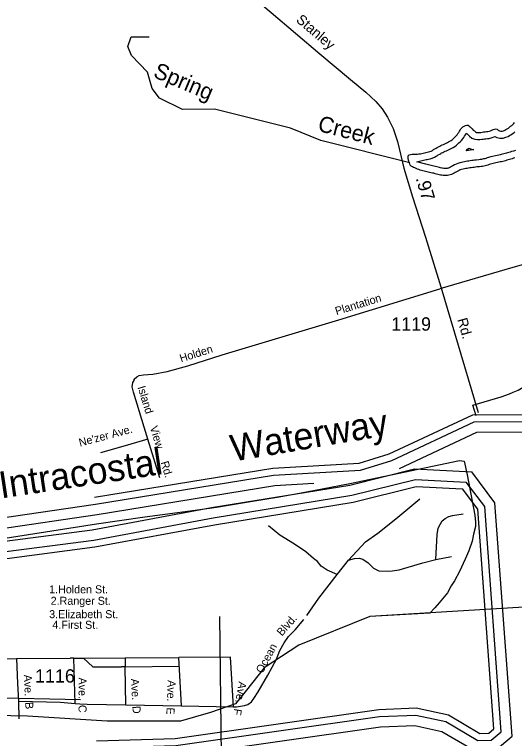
# Model space of a CAD drawing. Extents: x 2104537 to 2336408, y 34176 to 229611.
# Drawn here: x 2226902 to 2231581, y 60385 to 67166 of the extents above; entities that cross this region are included whole.
import ezdxf

# ---------------------------------------------------------------- set-up
doc = ezdxf.new("R2010")
doc.units = 0
for name, color, linetype in [('Exist Boundary Political City Limit New', 7, 'Continuous'), ('Exist Boundary Political CountyLine', 7, 'Continuous'), ('Exist Hydrographic Buffer Line', 7, 'Continuous'), ('Exist Hydrographic Creek Single Shore', 7, 'Continuous'), ('Exist Hydrographic Intracoastal Waterway Label', 7, 'Continuous'), ('Exist Hydrographic Lake Shore', 7, 'Continuous'), ('Exist Hydrographic River Shore', 7, 'Continuous'), ('Exist Road Non-System Type 51', 7, 'Continuous'), ('Exist Road Non-System Type 51 Label', 7, 'Continuous'), ('Exist Road Secondary Mileage Hundredths English Label', 7, 'Continuous'), ('Exist Road Secondary Type 51 Attributed', 7, 'Continuous'), ('Exist Road Secondary Type 51 Label', 7, 'Continuous'), ('Exist Road Secondary Type 51 Number Label', 7, 'Continuous'), ('Map Preparation Boundary City Limit Buffer Line', 7, 'Continuous'), ('Map Preparation Longitude Latitude Lines', 7, 'Continuous'), ('Old_Level_32', 7, 'Continuous')]:
    doc.layers.add(name, color=color, linetype=linetype)

msp = doc.modelspace()

# ---------------------------------------------------------------- linework, layer by layer
at = {"layer": 'Exist Boundary Political City Limit New'}
msp.add_lwpolyline([(2226136, 62154.2), (2227671.2, 62396.4), (2228121.2, 62459.8), (2228429.2, 62502.5), (2228615.2, 62526.7), (2228791.2, 62551.1), (2229129, 62607.4), (2229361.2, 62646.2), (2229569.8, 62682.5), (2229781.2, 62722.1), (2230041, 62773.5), (2231065, 62987.4), (2231110, 62983.4), (2231137.2, 62853.4), (2231208.8, 62475.6), (2231215.5, 62411.7), (2231215.8, 62369.7), (2231198.5, 62297.5), (2231185, 62233.5), (2231153.8, 62143.1), (2231120.5, 62065), (2231065.5, 61948.5), (2231018.2, 61862), (2230988.8, 61815.7), (2230953.2, 61749.4), (2230921.5, 61711.2), (2230876.2, 61656.9), (2230836.5, 61608.5), (2230787.5, 61560.4), (2230228, 61526.4), (2229563.5, 61258.1), (2229237.2, 61048.1), (2229074, 60838.1), (2228969.2, 60709.8), (2228736, 60628.1), (2228456.2, 60546.5), (2228153.2, 60546.5), (2227768.8, 60546.5), (2227022.8, 60593.1), (2225938.8, 60616.5)], dxfattribs=at)
at = {"layer": 'Exist Boundary Political CountyLine'}
msp.add_lwpolyline([(2232325.9, 60908.1), (2232209.3, 61269.7), (2232232.6, 61433), (2232337.5, 61654.7), (2230227.9, 61526.4), (2229563.6, 61258.1), (2229237.2, 61048.1), (2229074.1, 60838.1), (2228969.2, 60709.8), (2228736.1, 60628.1), (2228456.3, 60546.5), (2228153.3, 60546.5), (2227768.7, 60546.5), (2227022.7, 60593.1), (2225938.8, 60616.5), (2224691.7, 60558.1), (2224516.8, 60488.1), (2224446.9, 60488.1), (2224400.3, 60593.1), (2224260.4, 60593.1), (2223479.5, 60441.5)], dxfattribs=at)
at = {"layer": 'Exist Hydrographic Buffer Line'}
for p, q in [((2226694.9, 62437.8), (2227661.9, 62580.7)), ((2226710.7, 62340.6), (2227677, 62483.4))]:
    msp.add_line(p, q, dxfattribs=at)
for points in [[(2230668.6, 65785.9), (2230753.9, 65806), (2230765.2, 65808.6), (2230777.8, 65811), (2230792.8, 65814.4), (2230811.6, 65819), (2230832.1, 65828.2), (2230848.9, 65838), (2230859.2, 65845.5), (2230867.5, 65850), (2230880.9, 65857.5), (2230891.8, 65864.6), (2230899, 65868.5), (2230909.6, 65873.3), (2230921.2, 65879), (2230932.8, 65884.2), (2230944.7, 65889.8), (2230956.6, 65895.2), (2230970.5, 65901.8), (2230982.1, 65908), (2230994, 65913.5), (2231007.9, 65921.1), (2231023.8, 65930), (2231039.8, 65942.4), (2231052, 65953.3), (2231061.7, 65962.4), (2231073.1, 65973), (2231084.9, 65985.5), (2231097.1, 66000), (2231106.4, 66014), (2231114, 66025.6), (2231121.5, 66037.1), (2231128.6, 66049), (2231132.1, 66054.6), (2231139.4, 66047.5), (2231150, 66036.2), (2231161.4, 66026.4), (2231180.4, 66008.5), (2231211.2, 65997.5), (2231236.4, 65993.9), (2231257.7, 65994.6), (2231275.7, 65996.4), (2231288.9, 65998.8), (2231299.4, 66000), (2231314, 66001.5), (2231327.3, 66003.6), (2231342.9, 66005.3), (2231361.8, 66009.9), (2231380.1, 66015.7), (2231396, 66022.9), (2231398, 66023.8), (2231414.4, 66013.7), (2231445, 66007.1), (2231475.4, 66006.6), (2231501.4, 66015.2), (2231520.6, 66023.8), (2231534.8, 66032.7), (2231546.2, 66039.1), (2231560.8, 66048.5), (2231573.5, 66058), (2231584.5, 66066.3)], [(2231591.6, 65890.2), (2231571.7, 65886.6), (2231553.2, 65882.1), (2231539.5, 65876.9), (2231528.7, 65873.7), (2231516.4, 65869.7), (2231505.8, 65866.7), (2231492.3, 65863.4), (2231479.9, 65859.5), (2231469.6, 65857), (2231456.7, 65854), (2231446.1, 65851.5), (2231433.6, 65849.4), (2231418.5, 65845.9), (2231359.6, 65832)], [(2231359.6, 65832), (2231325.3, 65821.8), (2231312.7, 65817.8), (2231302.7, 65814.8), (2231291.4, 65812.2), (2231280.5, 65809.6), (2231271.7, 65808), (2231260.8, 65806.8), (2231248, 65805.4), (2231221.7, 65802.6), (2231207.3, 65801.1), (2231194.1, 65799), (2231180.5, 65797.5), (2231165.7, 65794.9), (2231155.2, 65793.2), (2231141.3, 65791.7), (2231126.7, 65789), (2231112.3, 65786.7), (2231097.1, 65783.2), (2231084.3, 65780.1), (2231068.9, 65776.5), (2231051.9, 65771), (2231036.6, 65765), (2231020.9, 65758), (2231004.9, 65749.2), (2230991.7, 65740.7), (2230982.5, 65734.8), (2230977, 65731.7), (2230969.6, 65728.8), (2230962.6, 65726.3), (2230957.8, 65725.4), (2230950, 65724.5), (2230938.6, 65724.2), (2230929.3, 65723.7), (2230920.2, 65724.5), (2230908.8, 65725.3), (2230900.8, 65726.5), (2230889.5, 65729), (2230878.7, 65731.2), (2230867.8, 65734.1), (2230855.2, 65737.6), (2230841, 65741.6), (2230825.9, 65745), (2230813.1, 65747.5), (2230802.7, 65749.8), (2230789.1, 65753.6), (2230776.2, 65756.1), (2230764.6, 65759.4), (2230751.5, 65762.3), (2230668.6, 65785.9)], [(2227661.9, 62580.7), (2229326.5, 62852.4), (2230139.1, 62899.5), (2230433, 62989.5), (2231205.2, 63351), (2231720.5, 63353.9), (2232097.8, 63424.2), (2232575.3, 63342.7), (2233085, 63459.1), (2233298, 63560.2)], [(2230504.1, 62914.2), (2231227.3, 63252.7), (2231729.9, 63255.6), (2232098.6, 63324.2), (2232578.1, 63242.4), (2233117.4, 63365.6), (2233400.8, 63500.1)], [(2227629.6, 62340.7), (2228745, 62548.5), (2230039.3, 62759), (2230646.4, 62909.3), (2231180.3, 62882.8)], [(2227645, 62243.5), (2228761.9, 62451.5), (2230059.1, 62662.5), (2230656, 62810.3), (2231129.4, 62786.8)], [(2227670.4, 60298.6), (2228412, 60320.7), (2230318.2, 60592.5), (2230656.6, 60605), (2230938.1, 60544.2), (2231238.1, 60367.1), (2231364.2, 60369.7), (2231456.1, 60448.2), (2231302.4, 62557.1), (2231129.4, 62786.8)], [(2227677, 62483.4), (2229337.3, 62754.4), (2229703.7, 62775.7)], [(2226267.4, 62184.2), (2226811.3, 62233.1), (2227629.6, 62340.7)], [(2214158.8, 61040.6), (2215413.9, 61141.7), (2215579, 61124.1), (2215783.6, 61043.1), (2217191.1, 61087.3), (2217566.2, 61133.7), (2217802, 61082.7), (2221231.8, 61206.4), (2221671.7, 61249.3), (2222332.1, 61487.4), (2224136.2, 61933.9), (2225101.5, 62024.4), (2225742.6, 62038.3), (2226822.1, 62135.2), (2227645, 62243.5)]]:
    msp.add_lwpolyline(points, dxfattribs=at)
at = {"layer": 'Exist Hydrographic Creek Single Shore'}
for points in [[(2230602.6, 65775.1), (2229769.4, 65986.3), (2229485.4, 66100), (2228775.3, 66277.7), (2228475.3, 66276.9), (2228258.3, 66382.8), (2228190.3, 66472.7), (2228147.2, 66624.4), (2227996.3, 66781.5), (2227962.2, 66864.2), (2227995.3, 66955.4), (2228161.3, 66955.5)], [(2230589.5, 65802.2), (2230586.8, 65815.4), (2230585.5, 65828.5), (2230587.3, 65840.9), (2230596.7, 65849.6), (2230608.9, 65855.3), (2230622.1, 65857.3), (2230634.9, 65858.7), (2230648, 65858.5), (2230661.2, 65858.2), (2230674.3, 65858), (2230687.4, 65859.3), (2230700.3, 65861.7), (2230713.1, 65864.8), (2230725.9, 65866.8), (2230738.8, 65869.8), (2230751.7, 65872.9), (2230764.5, 65875.3), (2230777.7, 65878.3), (2230790.2, 65881.3), (2230802.1, 65886.7), (2230813.1, 65893), (2230824, 65901), (2230835.6, 65907.3), (2230846.9, 65913.7), (2230858.2, 65921), (2230869.8, 65927.4), (2230881.7, 65932.7), (2230893.3, 65938.4), (2230905.2, 65943.7), (2230917.2, 65949.4), (2230929.1, 65954.8), (2230941, 65960.4), (2230952.9, 65966.8), (2230964.5, 65972.1), (2230976.1, 65978.5), (2230987.4, 65984.8), (2230997.7, 65992.8), (2231007.7, 66001.8), (2231017.1, 66010.5), (2231026.8, 66019.5), (2231035.8, 66029.1), (2231044.5, 66039.5), (2231051.6, 66050.2), (2231059.1, 66061.5), (2231065.8, 66071.9), (2231072.6, 66083.2), (2231079.7, 66094.6), (2231088.4, 66104.2), (2231098.4, 66113.2), (2231109.4, 66119.6), (2231121.3, 66124.9), (2231134.2, 66128.9), (2231146.6, 66127.7), (2231157.6, 66120.3), (2231167.6, 66111.9), (2231177, 66102.5), (2231186.3, 66093.5), (2231195.6, 66083.5), (2231205.3, 66075.1), (2231215.3, 66065.7), (2231227, 66061.6), (2231240.1, 66059.7), (2231253.3, 66060.1), (2231266.4, 66061.4), (2231279.6, 66063.8), (2231292.4, 66065.2), (2231305.5, 66066.6), (2231318.7, 66068.6), (2231331.5, 66070), (2231344, 66073.1), (2231356.6, 66077.1), (2231368.5, 66082.4), (2231380.4, 66088.1), (2231393.3, 66092.8), (2231406.5, 66094.8), (2231417.9, 66091.3), (2231428.2, 66082.3), (2231439.2, 66075.5), (2231452.6, 66072.6), (2231465.4, 66072.4), (2231477.6, 66076.4), (2231489.5, 66081.8), (2231501.2, 66089.1), (2231512.4, 66095.4), (2231523.4, 66102.4), (2231534.1, 66110.4), (2231544.7, 66118.4), (2231555, 66126.4), (2231565, 66134.4), (2231574.1, 66144.1), (2231581.8, 66154.8)], [(2231395, 65772.9), (2231382.5, 65769.9), (2231369.6, 65766.8), (2231357.1, 65762.8), (2231344.6, 65759.1), (2231332, 65755.1), (2231319.5, 65751.4), (2231306.6, 65748.4), (2231294.1, 65745.3), (2231280.9, 65742.9), (2231267.8, 65741.6), (2231255, 65740.2), (2231241.8, 65738.8), (2231228.7, 65737.4), (2231215.8, 65736), (2231202.7, 65734), (2231189.9, 65732.6), (2231176.7, 65730.2), (2231163.9, 65728.1), (2231150.7, 65726.8), (2231137.9, 65724.4), (2231125, 65722.3), (2231112.2, 65719.3), (2231099.3, 65716.3), (2231086.5, 65713.2), (2231073.9, 65709.2), (2231062, 65704.5), (2231050.1, 65699.2), (2231038.5, 65692.8), (2231027.2, 65685.5), (2231016.3, 65678.5), (2231005, 65672.1), (2230992.8, 65667.5), (2230980.2, 65662.8), (2230967.4, 65660.4), (2230954.5, 65659), (2230941.4, 65658.6), (2230927.9, 65657.9), (2230914.8, 65659.1), (2230901.7, 65660), (2230889, 65661.9), (2230875.9, 65664.8), (2230863.5, 65667.3), (2230850.4, 65670.9), (2230837.7, 65674.4), (2230825, 65677.9), (2230812.3, 65680.8), (2230799.5, 65683.3), (2230786.8, 65686.2), (2230774, 65689.7), (2230761, 65692.3), (2230748.6, 65695.8), (2230735.5, 65698.7), (2230723.1, 65702.2), (2230710, 65704.7), (2230697.3, 65708.2), (2230684.9, 65712.8), (2230672.5, 65716.9), (2230660.5, 65722.1), (2230648.8, 65728.2), (2230637.1, 65734), (2230625.4, 65740.1), (2230613.4, 65745.3), (2230605.4, 65755.3), (2230601.3, 65767.5), (2230596.7, 65780.1), (2230589.5, 65802.2)], [(2231585.3, 65822.4), (2231572.7, 65819.3), (2231560.5, 65814.7), (2231548, 65811), (2231535.4, 65806.9), (2231522.6, 65803.3), (2231510, 65800.2), (2231497.5, 65796.2), (2231484.6, 65793.2), (2231471.8, 65790.1), (2231458.9, 65787.1), (2231446.4, 65785), (2231433.6, 65782), (2231420.7, 65779), (2231407.9, 65775.9), (2231395, 65772.9)], [(2227651.8, 62645.5), (2229319.3, 62917.7), (2230127.4, 62964.5), (2230409.3, 63050.9), (2231190.4, 63416.5), (2231714.3, 63419.5), (2232097.3, 63490.9), (2232573.5, 63409.6), (2233063.3, 63521.5), (2233229.4, 63600.3)], [(2231557.9, 60405.7), (2231398.5, 62593.2), (2231180.3, 62882.8)], [(2227655.3, 62178.7), (2228773.2, 62386.9), (2230072.2, 62598.1), (2230662.4, 62744.3), (2231095.4, 62722.8)], [(2214164.1, 60975.2), (2215413.1, 61075.8), (2215563.2, 61059.8), (2215772.1, 60977.1), (2217196.2, 61021.8), (2217563.2, 61067.3), (2217796.2, 61016.8), (2221236.1, 61140.9), (2221686.2, 61184.7), (2222351.2, 61424.6), (2224147.2, 61869), (2225105.3, 61958.8), (2225746.2, 61972.7), (2226829.3, 62070), (2227655.3, 62178.7)], [(2227669, 60364.2), (2228406.4, 60386.2), (2230312.3, 60657.9), (2230662.4, 60670.9), (2230962.4, 60606.1), (2231255.4, 60433.1), (2231339.5, 60434.8), (2231388.3, 60476.5)], [(2227672.6, 60200.2), (2228420.5, 60222.5), (2230327, 60494.3), (2230647.9, 60506.2), (2230901.8, 60451.3), (2231212.1, 60268.2), (2231401.4, 60271.9), (2231557.9, 60405.7)]]:
    msp.add_lwpolyline(points, dxfattribs=at)
at = {"layer": 'Exist Hydrographic Lake Shore'}
msp.add_lwpolyline([(2231388.3, 60476.5), (2231238.4, 62533.1), (2231095.4, 62722.8)], dxfattribs=at)
at = {"layer": 'Exist Hydrographic River Shore'}
for points in [[(2231127.6, 65889.3), (2231142.6, 65903.2), (2231152.6, 65913.9), (2231187.5, 65901.5), (2231200.6, 65899.6)], [(2231200.6, 65899.6), (2231181.2, 65896.6), (2231166.4, 65895), (2231149.2, 65891.9), (2231142.3, 65890.8), (2231127.6, 65889.3)]]:
    msp.add_lwpolyline(points, dxfattribs=at)
at = {"layer": 'Exist Road Non-System Type 51'}
for p, q in [((2231890.5, 64890.1), (2231565.4, 64795.2)), ((2231565.3, 64795.2), (2230883.2, 64596.1)), ((2231565.4, 64795.2), (2231565.3, 64795.2)), ((2231569.2, 63627.2), (2231569.3, 63627.2)), ((2231220.9, 63407), (2231190, 63506.7)), ((2229921.1, 61920.6), (2230028, 62053.7)), ((2230843.7, 62062.3), (2230991.5, 62089.3))]:
    msp.add_line(p, q, dxfattribs=at)
for points in [[(2231569.3, 63627.2), (2231616.9, 63646.1), (2231702.2, 63700.9), (2231732.2, 63707.2), (2231772, 63713.3), (2231800.2, 63709.8), (2231826.2, 63699.8), (2231840.4, 63688), (2231854.4, 63664.1), (2231905, 63614.6), (2231926.9, 63610.6), (2231943, 63612.9), (2231992.9, 63631.3), (2232058.7, 63639.9), (2232106.8, 63636.3), (2232178.7, 63638.9), (2232220.6, 63653.2), (2232232.3, 63663.1), (2232240.4, 63675.4), (2232242.2, 63683.3), (2232240.3, 63701.3), (2232225.9, 63737), (2231890.5, 64890.1)], [(2228150.3, 63189.6), (2228015.7, 63628.7), (2228003.2, 63676.9), (2228008.9, 63718.8), (2228020.8, 63736.9), (2228022.6, 63749), (2228048.3, 63771.1), (2228070.3, 63785.2), (2228108.4, 63791.6), (2228196.1, 63796.2), (2228330.1, 63821.5), (2228523.4, 63874.9), (2228846.5, 63977.6), (2229935.8, 64304.4), (2230883.2, 64596.1)], [(2231190, 63506.7), (2231455.3, 63584.9), (2231534.9, 63613.5), (2231569.2, 63627.2)], [(2228150.3, 63189.6), (2227938.2, 63125.8), (2227706.4, 63059.8)], [(2228262.1, 62825.2), (2228150.3, 63189.6)], [(2230028, 62053.7), (2230186.5, 62226.8), (2230303.8, 62307.9), (2230470.7, 62441.2), (2230695.2, 62631.1)], [(2230843.7, 62062.3), (2230858, 62294.3), (2230867.3, 62354.5), (2230887.2, 62396.4), (2230904.8, 62424.6), (2230932.7, 62444.7), (2230966.5, 62463.1), (2231002.5, 62473.6), (2231100.3, 62490.4)], [(2229921.1, 61920.6), (2229828.7, 61962.1), (2229772.6, 61997.6), (2229738, 62041.2), (2229699.9, 62070.8), (2229627.6, 62134.2), (2229523, 62203.5), (2229384.2, 62288.2), (2229279.6, 62377.5)], [(2230028, 62053.7), (2230083.7, 62072), (2230127.7, 62072.5), (2230162, 62064.6), (2230212.2, 62029.2), (2230262.7, 61979.6), (2230312.8, 61954.1), (2230388.8, 61952.6), (2230436.8, 61955), (2230502.6, 61963.5), (2230722, 62029.2), (2230843.7, 62062.3)], [(2229638.5, 61538.2), (2229751.1, 61699.5), (2229921.1, 61920.6)], [(2228953, 60681.7), (2228979.3, 60681.2), (2229053.4, 60693.9), (2229085.3, 60702.2), (2229119, 60728.4), (2229142.9, 60758.8), (2229182.1, 60821), (2229273.1, 60979.7), (2229353.7, 61128.4), (2229385.1, 61208.5), (2229426.5, 61280.9), (2229466, 61339.2), (2229527.3, 61403.6), (2229610.8, 61498.4)], [(2226398, 61131.6), (2226922.6, 61134.1)], [(2226922.6, 61134.1), (2227423.4, 61136.7)], [(2226922.6, 61134.1), (2226929.3, 60899.7)], [(2227469.1, 60713.8), (2227456.5, 61136.7), (2227423.4, 61136.7)], [(2227456.5, 61136.7), (2227549.7, 61136.7), (2227636.3, 61057.7), (2227903.7, 61057.7)], [(2227549.7, 61136.7), (2227939.4, 61141.7), (2227939.4, 61055.1)], [(2227939.4, 61141.7), (2228441.1, 61144.3)], [(2228925, 61146.8), (2228441.1, 61144.3)], [(2228464, 60691.1), (2228441.1, 61144.3)], [(2228953, 60681.7), (2228925, 61146.8)], [(2227943.9, 60701.1), (2227939.4, 61055.1), (2227903.7, 61057.7)], [(2227939.4, 61055.1), (2228445.2, 61063.5)], [(2226929.3, 60899.7), (2226938.4, 60734.5), (2226942, 60568.4)], [(2226938.4, 60734.5), (2227331.6, 60725.4), (2227469.1, 60713.8), (2227514.1, 60709.4), (2227582.2, 60708.1), (2227943.9, 60701.1)], [(2227943.9, 60701.1), (2228464, 60691.1)], [(2228464, 60691.1), (2228953, 60681.7)]]:
    msp.add_lwpolyline(points, dxfattribs=at)
at = {"layer": 'Exist Road Secondary Type 51 Attributed'}
for points in [[(2227836.9, 68448.6), (2227921.3, 68356.3), (2228006.9, 68285.5), (2228271.5, 68064.5), (2228531.5, 67841.3), (2228915.7, 67514.4), (2229304.6, 67185.2), (2229760.1, 66798.5), (2230047.7, 66556.8), (2230190.4, 66437.1), (2230282.4, 66349.7), (2230342.2, 66280.6), (2230392.9, 66204.7), (2230445.8, 66098.8), (2230487.2, 65976.8), (2230547, 65725.9), (2230625.2, 65458.9), (2230749.5, 65081.4), (2230892.1, 64613.4), (2231241.9, 63437.2)], [(2227519.1, 60748), (2226653.8, 60765.6), (2226464.5, 60769.4), (2226417.7, 60778.8), (2226286.7, 60816.2), (2226176.7, 60846.6), (2226092.5, 60853.7), (2225982.6, 60853.7), (2225760.3, 60853.7), (2225513.5, 60851.3), (2224991.8, 60842), (2224732.2, 60842), (2224607, 60834.9), (2224506.4, 60825.6), (2224447.9, 60816.2), (2224288.8, 60783.5), (2224190.6, 60762.4), (2224040.9, 60736.6)]]:
    msp.add_lwpolyline(points, dxfattribs=at)
at = {"layer": 'Map Preparation Boundary City Limit Buffer Line'}
msp.add_lwpolyline([(2226136, 62154.2), (2227671.2, 62396.4), (2228121.2, 62459.8), (2228429.2, 62502.5), (2228615.2, 62526.7), (2228791.2, 62551.1), (2229129, 62607.4), (2229361.2, 62646.2), (2229569.8, 62682.5), (2229781.2, 62722.1), (2230041, 62773.5), (2231065, 62987.4), (2231110, 62983.4), (2231137.2, 62853.4), (2231208.8, 62475.6), (2231215.5, 62411.7), (2231215.8, 62369.7), (2231198.5, 62297.5), (2231185, 62233.5), (2231153.8, 62143.1), (2231120.5, 62065), (2231065.5, 61948.5), (2231018.2, 61862), (2230988.8, 61815.7), (2230953.2, 61749.4), (2230921.5, 61711.2), (2230876.2, 61656.9), (2230836.5, 61608.5), (2230787.5, 61560.4), (2230228, 61526.4), (2229563.5, 61258.1), (2229237.2, 61048.1), (2229074, 60838.1), (2228969.2, 60709.8), (2228736, 60628.1), (2228456.2, 60546.5), (2228153.2, 60546.5), (2227768.8, 60546.5), (2227022.8, 60593.1), (2225938.8, 60616.5)], dxfattribs=at)
at = {"layer": 'Map Preparation Longitude Latitude Lines'}
msp.add_line((2228880.6, 56389.9), (2228823.8, 61528.3), dxfattribs=at)

# ---------------------------------------------------------------- texts
at = {"layer": 'Exist Hydrographic Intracoastal Waterway Label'}
for s, rotation, p in [('Waterway', 9.70011, (2228946.4, 62977.5)), ('Intracostal', 8.598, (2226776.1, 62632.5))]:
    msp.add_text(s, height=250, rotation=rotation, dxfattribs=at).set_placement(p)
at = {"layer": 'Exist Road Non-System Type 51 Label'}
for s, rotation, p in [('Plantation', 17.11721, (2229915.6, 64349.7)), ('Holden', 17.63077, (2228461.5, 63906.8)), ('Island', 287.04264, (2228053.1, 63674.9)), ("Ne'zer Ave.", 14.90618, (2227515.3, 63118.1)), ('View', 287.04264, (2228168.1, 63299.5)), ('Rd.', 287.04264, (2228269, 62970.4)), ('Blvd.', 48.6365, (2229404.7, 61338.8)), ('Ocean', 61.53854, (2229222.2, 60989.1)), ('Ave.  B', 272.79183, (2226989.6, 60981.3)), ('Ave.  C', 270.10425, (2227501.6, 60956)), ('Ave.  D', 273.09306, (2227991.9, 60944.2)), ('Ave.  E', 267.79803, (2228336.1, 60932.8)), ('Ave.  F', 260.27425, (2229001.1, 60921.9))]:
    msp.add_text(s, height=75, rotation=rotation, dxfattribs=at).set_placement(p)
for s, p in [('1.Holden St.', (2227226.6, 61744.5)), ('2.Ranger St.', (2227240.8, 61637.2)), ('3.Elizabeth St.', (2227227.1, 61512)), ('4.First St.', (2227256.8, 61412.5))]:
    msp.add_text(s, height=75, dxfattribs=at).set_placement(p)
at = {"layer": 'Exist Road Secondary Mileage Hundredths English Label'}
msp.add_text('.97', height=125, rotation=286.32934, dxfattribs=at).set_placement((2230654.9, 65632.1))
at = {"layer": 'Exist Road Secondary Type 51 Label'}
for s, rotation, p in [('Stanley', 319.52351, (2229530.2, 67104.2)), ('Rd.', 285.72576, (2231044.5, 64309))]:
    msp.add_text(s, height=95, rotation=rotation, dxfattribs=at).set_placement(p)
at = {"layer": 'Exist Road Secondary Type 51 Number Label'}
for s, p in [('1119', (2230428.1, 64204.5)), ('1116', (2227095.2, 60908.7))]:
    msp.add_text(s, height=125, dxfattribs=at).set_placement(p)
at = {"layer": 'Old_Level_32'}
for s, rotation, p in [('Spring', 337.04761, (2228191.1, 66582.9)), ('Creek', 345.40718, (2229731.8, 66077.1))]:
    msp.add_text(s, height=150, rotation=rotation, dxfattribs=at).set_placement(p)

doc.saveas('drawing.dxf')
